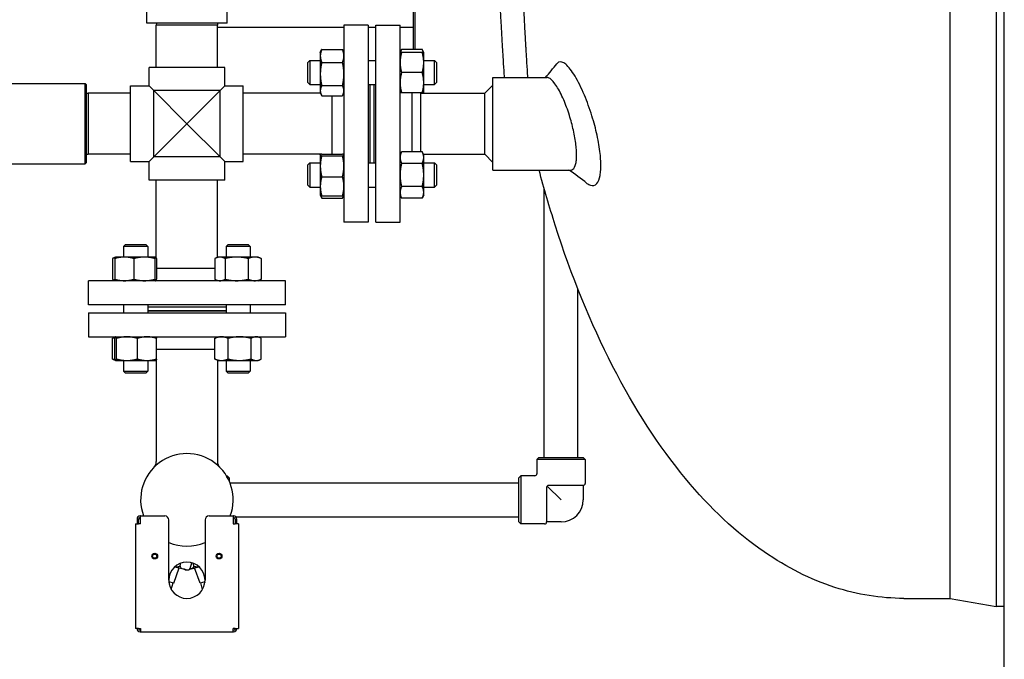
# Model space of a CAD drawing. Header units: inches. Extents: x 24 to 1128, y -69 to 748.
# Tile 320 of 656: x 438 to 469, y 592 to 612. Entities that reach past the tile are written whole.
import ezdxf

# ---------------------------------------------------------------- set-up
doc = ezdxf.new("R2010")
doc.units = ezdxf.units.IN
doc.header["$LTSCALE"] = 32
doc.header["$MEASUREMENT"] = 0
doc.layers.add('Dimension (ANSI)', color=7, linetype='Continuous', lineweight=25)
doc.layers.add('Visible (ANSI)', color=7, linetype='Continuous', lineweight=30)
doc.styles.add('Note Text (ANSI)', font='tahoma.ttf')
doc.dimstyles.new('SB Fraction-16 (ANSI)', dxfattribs={"dimscale": 32, "dimtxt": 0.125, "dimasz": 0.098425, "dimexe": 0.125, "dimexo": 0.0625, "dimgap": 0.031496, "dimtad": 0, "dimtih": 1, "dimtoh": 1, "dimdec": 4, "dimrnd": 1e-08, "dimzin": 0, "dimdsep": 46, "dimlunit": 5, "dimtxsty": 'Note Text (ANSI)', "dimcen": 0.09, "dimdle": 0.393701, "dimclrd": 256, "dimclre": 256, "dimclrt": 256, "dimadec": 0, "dimazin": 3, "dimtfac": 0.96, "dimtofl": 0, "dimtmove": 0, "dimatfit": 3, "dimfxl": 1, "dimfrac": 2, "dimtolj": 1, "dimtzin": 12, "dimlwd": -1, "dimlwe": -1, "dimarcsym": 0})

# ---------------------------------------------------------------- blocks, each defined once
blk = doc.blocks.new('*D18')
at = {"layer": 'Defpoints', "color": 0, "transparency": 16777216}
for p in [(468.781, 692.669), (316.974, 544.669), (468.781, 544.669)]:
    blk.add_point(p, dxfattribs=at)
at = {"layer": 'Dimension (ANSI)', "transparency": 16777216}
for p, q in [((466.781, 692.669), (312.974, 692.669)), ((316.974, 689.519), (316.974, 626.768)), ((316.974, 547.818), (316.974, 620.569)), ((466.781, 544.669), (312.974, 544.669))]:
    blk.add_line(p, q, dxfattribs=at)
for points in [[(316.449, 689.519), (317.499, 689.519), (316.974, 692.669)], [(316.449, 547.818), (317.499, 547.818), (316.974, 544.669)]]:
    blk.add_solid(points, dxfattribs=at)
at = {"layer": 'Dimension (ANSI)', "transparency": 16777216, "insert": (312.872, 625.76), "char_height": 4, "attachment_point": 1, "style": 'Note Text (ANSI)'}
blk.add_mtext('\\A1;148', dxfattribs=at)

msp = doc.modelspace()

# ---------------------------------------------------------------- linework, layer by layer
at = {"layer": 'Visible (ANSI)'}
for p, q in [((468.78063, 544.66853), (468.78063, 692.66853)), ((468.53261, 643.66853), (468.53261, 593.66853)), ((468.53261, 643.66853), (468.53261, 593.66853)), ((467.09548, 593.91853), (467.09548, 643.41853)), ((467.09548, 593.91853), (467.09548, 618.66853)), ((450.41371, 618.24854), (450.41371, 610.98121)), ((450.47621, 610.98121), (450.47621, 618.24854)), ((442.13866, 611.79353), (442.13866, 613.54353)), ((444.63866, 611.79353), (444.63866, 613.54353)), ((444.63866, 611.79353), (442.13866, 611.79353)), ((442.44029, 611.79353), (442.43866, 611.73103)), ((444.33702, 611.79353), (444.33866, 611.73103)), ((444.33866, 611.73103), (442.43866, 611.73103)), ((442.43866, 610.41853), (442.43866, 611.73103)), ((444.33866, 610.41853), (444.33866, 611.73103)), ((444.33866, 611.66853), (448.26616, 611.66853)), ((448.26616, 611.72853), (448.26616, 605.60853)), ((449.01616, 611.72853), (448.26616, 611.72853)), ((449.01616, 611.72853), (449.01616, 605.60853)), ((449.01616, 611.66853), (449.26116, 611.66853)), ((449.26116, 605.60853), (449.26116, 611.72853)), ((449.26116, 611.72853), (450.01116, 611.72853)), ((450.01116, 605.60853), (450.01116, 611.72853)), ((450.01116, 611.66853), (450.41371, 611.66853)), ((447.53216, 610.88452), (447.56419, 610.95321)), ((447.53216, 610.88452), (447.53216, 610.77591)), ((447.57724, 610.97919), (448.22107, 610.97919)), ((448.26616, 610.88452), (448.23413, 610.95321)), ((450.01116, 610.88452), (450.05624, 610.98121)), ((450.70007, 610.98121), (450.05624, 610.98121)), ((450.70007, 610.88452), (450.05624, 610.88452)), ((450.74516, 610.88452), (450.70007, 610.98121)), ((450.74516, 610.57202), (450.74516, 610.88452)), ((447.14116, 610.57202), (447.20366, 610.63452)), ((447.14116, 609.94702), (447.14116, 610.57202)), ((447.20366, 610.63452), (447.20366, 609.88452)), ((447.20366, 610.63452), (447.53216, 610.63452)), ((447.53216, 610.77591), (447.53216, 610.2128)), ((447.57724, 610.57264), (448.22107, 610.57264)), ((449.01616, 610.63452), (449.26116, 610.63452)), ((450.74516, 610.63452), (451.07866, 610.63452)), ((450.74516, 609.94702), (450.74516, 610.57202)), ((451.07866, 609.88452), (451.07866, 610.63452)), ((451.14116, 610.57202), (451.07866, 610.63452)), ((451.14116, 610.57202), (451.14116, 609.94702)), ((444.56416, 610.41853), (442.21316, 610.41853)), ((442.21316, 609.84403), (442.21316, 610.41853)), ((444.56416, 609.84403), (444.56416, 610.41853)), ((447.53216, 610.2128), (447.53216, 609.69641)), ((450.70007, 610.25952), (450.05624, 610.25952)), ((437.16991, 609.91853), (440.23241, 609.91853)), ((440.23241, 607.41853), (440.23241, 609.91853)), ((440.26366, 609.88728), (440.23241, 609.91853)), ((447.14116, 609.94702), (447.20366, 609.88452)), ((450.74516, 609.63452), (450.74516, 609.94702)), ((451.14116, 609.94702), (451.07866, 609.88452)), ((452.88866, 607.23103), (452.88866, 610.10603)), ((452.88866, 610.10603), (454.57818, 610.10603)), ((440.26366, 609.88728), (440.26366, 607.44978)), ((440.26366, 609.61689), (440.32616, 609.61853)), ((440.32616, 609.61853), (440.32616, 607.71853)), ((441.63866, 609.61853), (440.32616, 609.61853)), ((441.63866, 607.49303), (441.63866, 609.84403)), ((441.63866, 609.84403), (442.21316, 609.84403)), ((442.21316, 609.84403), (442.35666, 609.70053)), ((444.42066, 609.70053), (442.35666, 609.70053)), ((442.35666, 609.70053), (443.38866, 608.66853)), ((442.35666, 607.63653), (442.35666, 609.70053)), ((443.38866, 608.66853), (444.42066, 609.70053)), ((444.42066, 609.70053), (444.56416, 609.84403)), ((444.42066, 607.63653), (444.42066, 609.70053)), ((444.56416, 609.84403), (445.13866, 609.84403)), ((445.13866, 607.49303), (445.13866, 609.84403)), ((447.53961, 609.61853), (445.13866, 609.61853)), ((447.20366, 609.88452), (447.53216, 609.88452)), ((447.53216, 609.69641), (447.53216, 609.63452)), ((447.53216, 609.63452), (447.56419, 609.56583)), ((447.57724, 609.85297), (448.22107, 609.85297)), ((448.26616, 609.63452), (448.23413, 609.56583)), ((449.01616, 609.88452), (449.26116, 609.88452)), ((449.07616, 609.88452), (449.07616, 607.45254)), ((449.19616, 609.88452), (449.19616, 607.45254)), ((449.20116, 607.45254), (449.20116, 609.88452)), ((450.70007, 609.63452), (450.05624, 609.63452)), ((450.39116, 607.79923), (450.39116, 609.63452)), ((450.64116, 609.61853), (450.62517, 609.63452)), ((450.64116, 609.61853), (452.63866, 609.61853)), ((450.64116, 609.61853), (450.64116, 608.66853)), ((450.74516, 609.63452), (450.7377, 609.61853)), ((450.74516, 609.88452), (451.07866, 609.88452)), ((452.63866, 609.61853), (452.88866, 609.86853)), ((452.63866, 608.66853), (452.63866, 609.61853)), ((447.57724, 609.53985), (448.22107, 609.53985)), ((447.88616, 609.53985), (447.88616, 607.72776)), ((443.38866, 608.66853), (442.35666, 607.63653)), ((444.42066, 607.63653), (443.38866, 608.66853)), ((450.64116, 608.66853), (450.64116, 607.79923)), ((452.63866, 607.71853), (452.63866, 608.66853)), ((450.01116, 607.70254), (450.05624, 607.79923)), ((450.70007, 607.79923), (450.05624, 607.79923)), ((450.74516, 607.70254), (450.70007, 607.79923)), ((440.26366, 607.72017), (440.32616, 607.71853)), ((441.63866, 607.71853), (440.32616, 607.71853)), ((441.63866, 607.49303), (442.21316, 607.49303)), ((442.35666, 607.63653), (442.21316, 607.49303)), ((442.21316, 606.91853), (442.21316, 607.49303)), ((444.42066, 607.63653), (442.35666, 607.63653)), ((444.56416, 607.49303), (444.42066, 607.63653)), ((444.56416, 606.91853), (444.56416, 607.49303)), ((444.56416, 607.49303), (445.13866, 607.49303)), ((447.55246, 607.71853), (445.13866, 607.71853)), ((447.14116, 607.39004), (447.20366, 607.45254)), ((447.20366, 607.45254), (447.20366, 606.70254)), ((447.20366, 607.45254), (447.53216, 607.45254)), ((447.53216, 607.70254), (447.53298, 607.70429)), ((447.53216, 607.70254), (447.53216, 607.70079)), ((447.53216, 607.70079), (447.53216, 607.34871)), ((447.53298, 607.70429), (447.53961, 607.71853)), ((447.57724, 607.72776), (448.22107, 607.72776)), ((447.57724, 607.67382), (448.22107, 607.67382)), ((448.26616, 607.70254), (448.26534, 607.70429)), ((449.01616, 607.45254), (449.26116, 607.45254)), ((450.7377, 607.71853), (452.63866, 607.71853)), ((450.74516, 607.61881), (450.74516, 607.70254)), ((450.74516, 607.07754), (450.74516, 607.61881)), ((450.74516, 607.45254), (451.07866, 607.45254)), ((451.07866, 606.70254), (451.07866, 607.45254)), ((451.14116, 607.39004), (451.07866, 607.45254)), ((452.63866, 607.71853), (452.88866, 607.46853)), ((437.16991, 607.41853), (440.23241, 607.41853)), ((440.26366, 607.44978), (440.23241, 607.41853)), ((447.14116, 606.76504), (447.14116, 607.39004)), ((447.53216, 607.34871), (447.53216, 606.72546)), ((450.70007, 607.43838), (450.05624, 607.43838)), ((451.14116, 607.39004), (451.14116, 606.76504)), ((452.88866, 607.23103), (455.30818, 607.23103)), ((444.56416, 606.91853), (442.21316, 606.91853)), ((442.43866, 604.50473), (442.43866, 606.91853)), ((444.33866, 604.51757), (444.33866, 606.91853)), ((447.57724, 607.0236), (448.22107, 607.0236)), ((450.74516, 606.53627), (450.74516, 607.07754)), ((447.14116, 606.76504), (447.20366, 606.70254)), ((447.20366, 606.70254), (447.53216, 606.70254)), ((447.53216, 606.72546), (447.53216, 606.45254)), ((449.01616, 606.70254), (449.26116, 606.70254)), ((450.70007, 606.7167), (450.05624, 606.7167)), ((450.74516, 606.70254), (451.07866, 606.70254)), ((450.74516, 606.45254), (450.74516, 606.53627)), ((451.14116, 606.76504), (451.07866, 606.70254)), ((454.48542, 598.29353), (454.48542, 606.6613)), ((447.53216, 606.45254), (447.53298, 606.45079)), ((447.53298, 606.45079), (447.56419, 606.38385)), ((447.57724, 606.42732), (448.22107, 606.42732)), ((447.57724, 606.35787), (448.22107, 606.35787)), ((448.26534, 606.45079), (448.23413, 606.38385)), ((448.26616, 606.45254), (448.26534, 606.45079)), ((450.01116, 606.45254), (450.05624, 606.35585)), ((450.70007, 606.35585), (450.05624, 606.35585)), ((450.74516, 606.45254), (450.70007, 606.35585)), ((449.01616, 605.60853), (448.26616, 605.60853)), ((449.26116, 605.60853), (450.01116, 605.60853)), ((441.48517, 604.91603), (441.42267, 604.85353)), ((442.17267, 604.85353), (441.42267, 604.85353)), ((441.42267, 604.85353), (441.42267, 604.52503)), ((441.48517, 604.91603), (442.11017, 604.91603)), ((442.11017, 604.91603), (442.17267, 604.85353)), ((442.17267, 604.85353), (442.17267, 604.52503)), ((444.66715, 604.91603), (444.60465, 604.85353)), ((445.35465, 604.85353), (444.60465, 604.85353)), ((444.60465, 604.85353), (444.60465, 604.52503)), ((444.66715, 604.91603), (445.29215, 604.91603)), ((445.29215, 604.91603), (445.35465, 604.85353)), ((445.35465, 604.85353), (445.35465, 604.52503)), ((441.078, 604.47994), (441.078, 603.83612)), ((441.17091, 604.52421), (441.10397, 604.493)), ((441.14744, 604.47994), (441.14744, 603.83612)), ((441.17267, 604.52503), (441.17091, 604.52421)), ((441.44558, 604.52503), (441.17267, 604.52503)), ((442.06884, 604.52503), (441.44558, 604.52503)), ((441.74372, 604.47994), (441.74372, 603.83612)), ((442.42092, 604.52503), (442.06884, 604.52503)), ((442.39395, 604.47994), (442.39395, 603.83612)), ((442.42267, 604.52503), (442.42092, 604.52503)), ((442.42267, 604.52503), (442.42442, 604.52421)), ((442.42442, 604.52421), (442.43866, 604.51757)), ((442.44789, 604.47994), (442.44789, 603.83612)), ((444.25998, 604.47994), (444.25998, 603.83612)), ((444.35465, 604.52503), (444.28596, 604.493)), ((444.41654, 604.52503), (444.35465, 604.52503)), ((444.93293, 604.52503), (444.41654, 604.52503)), ((444.5731, 604.47994), (444.5731, 603.83612)), ((445.49604, 604.52503), (444.93293, 604.52503)), ((445.29277, 604.47994), (445.29277, 603.83612)), ((445.60465, 604.52503), (445.49604, 604.52503)), ((445.60465, 604.52503), (445.67334, 604.493)), ((445.69932, 604.47994), (445.69932, 603.83612)), ((444.25998, 604.17103), (442.44789, 604.17103)), ((446.44866, 603.79103), (440.32866, 603.79103)), ((440.32866, 603.04103), (440.32866, 603.79103)), ((441.17091, 603.79185), (441.10397, 603.82306)), ((441.17267, 603.79103), (441.17091, 603.79185)), ((442.42267, 603.79103), (442.42442, 603.79185)), ((444.35465, 603.79103), (444.28596, 603.82306)), ((445.60465, 603.79103), (445.67334, 603.82306)), ((446.44866, 603.04103), (446.44866, 603.79103)), ((455.53542, 598.29353), (455.53542, 603.53184)), ((446.44866, 603.04103), (440.32866, 603.04103)), ((441.42267, 603.04103), (441.42267, 602.79603)), ((442.17267, 603.04103), (442.17267, 602.79603)), ((442.17267, 602.98103), (444.60465, 602.98103)), ((444.60465, 603.04103), (444.60465, 602.79603)), ((445.35465, 603.04103), (445.35465, 602.79603)), ((440.32866, 602.79603), (446.44866, 602.79603)), ((440.32866, 602.79603), (440.32866, 602.04603)), ((442.17267, 602.86103), (444.60465, 602.86103)), ((442.17267, 602.85603), (444.60465, 602.85603)), ((446.44866, 602.79603), (446.44866, 602.04603)), ((440.32866, 602.04603), (446.44866, 602.04603)), ((441.078, 601.35712), (441.078, 602.00094)), ((441.17091, 602.04521), (441.10397, 602.014)), ((441.14744, 601.35712), (441.14744, 602.00094)), ((441.17267, 602.04603), (441.17091, 602.04521)), ((441.20139, 601.35712), (441.20139, 602.00094)), ((441.85161, 601.35712), (441.85161, 602.00094)), ((442.42267, 602.04603), (442.42442, 602.04521)), ((442.44789, 601.35712), (442.44789, 602.00094)), ((444.25998, 601.35712), (444.25998, 602.00094)), ((444.35465, 602.04603), (444.28596, 602.014)), ((444.66653, 601.35712), (444.66653, 602.00094)), ((445.3862, 601.35712), (445.3862, 602.00094)), ((445.60465, 602.04603), (445.67334, 602.014)), ((445.69932, 601.35712), (445.69932, 602.00094)), ((442.44789, 601.66603), (444.25998, 601.66603)), ((441.17091, 601.31285), (441.10397, 601.34406)), ((444.35465, 601.31203), (444.28596, 601.34406)), ((445.60465, 601.31203), (445.67334, 601.34406)), ((441.17267, 601.31203), (441.17091, 601.31285)), ((441.17267, 601.31203), (441.17442, 601.31203)), ((441.17442, 601.31203), (441.5265, 601.31203)), ((441.42267, 601.31203), (441.42267, 600.97853)), ((441.5265, 601.31203), (442.14975, 601.31203)), ((442.14975, 601.31203), (442.42267, 601.31203)), ((442.17267, 601.31203), (442.17267, 600.97853)), ((442.42267, 601.31203), (442.42442, 601.31285)), ((442.42442, 601.31285), (442.43866, 601.31949)), ((442.43866, 601.33233), (442.43866, 598.16748)), ((444.33866, 601.31949), (444.33866, 598.16748)), ((444.35465, 601.31203), (444.46325, 601.31203)), ((444.46325, 601.31203), (445.02636, 601.31203)), ((444.60465, 601.31203), (444.60465, 600.97853)), ((445.02636, 601.31203), (445.54276, 601.31203)), ((445.35465, 601.31203), (445.35465, 600.97853)), ((445.54276, 601.31203), (445.60465, 601.31203)), ((441.42267, 600.97853), (442.17267, 600.97853)), ((441.48517, 600.91603), (441.42267, 600.97853)), ((442.11017, 600.91603), (441.48517, 600.91603)), ((442.11017, 600.91603), (442.17267, 600.97853)), ((444.60465, 600.97853), (445.35465, 600.97853)), ((444.66715, 600.91603), (444.60465, 600.97853)), ((445.29215, 600.91603), (444.66715, 600.91603)), ((445.29215, 600.91603), (445.35465, 600.97853)), ((454.32292, 598.29353), (454.26042, 598.23103)), ((454.32292, 598.29353), (455.69792, 598.29353)), ((455.69792, 598.29353), (455.76042, 598.23103)), ((455.76042, 598.23103), (454.26042, 598.23103)), ((454.26042, 598.23103), (454.26042, 597.79353)), ((455.76042, 598.23103), (455.76042, 597.49103)), ((444.615, 597.73103), (444.63866, 597.73103)), ((444.63866, 597.69089), (444.63866, 597.73103)), ((444.70116, 597.66853), (444.63866, 597.73103)), ((444.70116, 597.66853), (444.70116, 597.56733)), ((453.69792, 597.66853), (453.76042, 597.73103)), ((453.69792, 596.29353), (453.69792, 597.66853)), ((453.76042, 597.73103), (453.76042, 596.23103)), ((454.19792, 597.73103), (453.76042, 597.73103)), ((444.72686, 597.50603), (453.69792, 597.50603)), ((454.56292, 597.36603), (454.56292, 596.29353)), ((455.01042, 596.98103), (454.58122, 597.41022)), ((455.69792, 597.42853), (454.62542, 597.42853)), ((455.69792, 597.42853), (455.69792, 596.98103)), ((441.95116, 596.48103), (441.93866, 596.48103)), ((441.95116, 596.48103), (442.70116, 596.48103)), ((441.95116, 596.23103), (441.95116, 596.48103)), ((444.07616, 596.48103), (444.82616, 596.48103)), ((444.82616, 596.48103), (444.82616, 596.23103)), ((444.83866, 596.48103), (444.82616, 596.48103)), ((444.9048, 596.45603), (453.69792, 596.45603)), ((441.78766, 596.23103), (441.88766, 596.23103)), ((441.78766, 596.23103), (441.78766, 592.98103)), ((441.83866, 596.38103), (441.83866, 596.23103)), ((441.95116, 596.23103), (441.88766, 596.23103)), ((441.88866, 596.23103), (441.88866, 596.38103)), ((441.93866, 596.43103), (441.95116, 596.43103)), ((442.82616, 594.48103), (442.82616, 596.35603)), ((443.95116, 596.35603), (443.95116, 594.48103)), ((444.82616, 596.43103), (444.83866, 596.43103)), ((444.82616, 596.23103), (444.88966, 596.23103)), ((444.88866, 596.38103), (444.88866, 596.23103)), ((444.98966, 596.23103), (444.88966, 596.23103)), ((444.93866, 596.23103), (444.93866, 596.38103)), ((444.98966, 596.23103), (444.98966, 592.98103)), ((453.69792, 596.29353), (453.76042, 596.23103)), ((454.50042, 596.23103), (453.76042, 596.23103)), ((455.01042, 596.29353), (454.56292, 596.29353)), ((443.17459, 594.92642), (443.19695, 595.00985)), ((443.48852, 594.84231), (443.53709, 595.02359)), ((443.60272, 594.92642), (443.58037, 595.00985)), ((442.98101, 594.39192), (443.15248, 594.86765)), ((443.0176, 594.90379), (443.3107, 594.82525)), ((443.32006, 594.82274), (443.3107, 594.82525)), ((443.32006, 594.82274), (443.38831, 594.80446)), ((443.47672, 594.82796), (443.75971, 594.90379)), ((443.79631, 594.39192), (443.62484, 594.86765)), ((442.98101, 594.39192), (442.82822, 594.43285)), ((442.83066, 594.40999), (442.83621, 594.43071)), ((442.90407, 594.1954), (442.95835, 594.39799)), ((443.94909, 594.43285), (443.79631, 594.39192)), ((443.87324, 594.1954), (443.81896, 594.39799)), ((443.9411, 594.43071), (443.94665, 594.40999)), ((465.65563, 593.91853), (467.09548, 593.91853)), ((467.09548, 593.91853), (468.53261, 593.66853)), ((468.78063, 593.66853), (468.53261, 593.66853)), ((441.88766, 592.98103), (441.78766, 592.98103)), ((441.88766, 592.98103), (441.95116, 592.98103)), ((441.95116, 592.93103), (441.93866, 592.93103)), ((441.93866, 592.88103), (441.95116, 592.88103)), ((441.95116, 592.98103), (441.95116, 592.88103)), ((441.95116, 592.88103), (444.82616, 592.88103)), ((444.82616, 592.88103), (444.82616, 592.98103)), ((444.88966, 592.98103), (444.82616, 592.98103)), ((444.83866, 592.93103), (444.82616, 592.93103)), ((444.82616, 592.88103), (444.83866, 592.88103)), ((444.88966, 592.98103), (444.98966, 592.98103))]:
    msp.add_line(p, q, dxfattribs=at)
for centre, radius in [((442.38866, 595.23103), 0.0885), ((442.38866, 595.23103), 0.065), ((444.38866, 595.23103), 0.0885), ((444.38866, 595.23103), 0.065)]:
    msp.add_circle(centre, radius, dxfattribs=at)
for centre, radius, start, end in [((443.38866, 596.98103), 1.4375, 339.645594, 200.354406), ((442.18866, 598.16748), 0.25, 315.32539, 0), ((444.58866, 598.16748), 0.25, 180, 224.67461), ((454.19792, 597.79353), 0.0625, 270, 0), ((454.62542, 597.36603), 0.0625, 90, 180), ((455.69792, 597.49103), 0.0625, 270, 0), ((455.01042, 596.98103), 0.6875, 270, 0), ((441.93866, 596.38103), 0.1, 90, 180), ((442.70116, 596.35603), 0.125, 0, 90), ((444.07616, 596.35603), 0.125, 90, 180), ((444.83866, 596.38103), 0.1, 0, 90), ((441.93866, 596.38103), 0.05, 90, 180), ((444.83866, 596.38103), 0.05, 0, 90), ((454.50042, 596.29353), 0.0625, 270, 0), ((443.38866, 596.98103), 1.4375, 246.964316, 293.035684), ((443.38866, 596.98103), 1.4375, 246.964316, 293.035684), ((443.38866, 594.48103), 0.5625, 0, 180), ((443.36525, 594.89313), 0.0918, 225.22745, 284.773452), ((443.41207, 594.89313), 0.0918, 255, 326.386238), ((443.38866, 594.48103), 0.5625, 180, 0), ((441.93866, 592.98103), 0.1, 180, 270), ((441.93866, 592.98103), 0.05, 180, 270), ((444.83866, 592.98103), 0.1, 270, 0), ((444.83866, 592.98103), 0.05, 270, 0)]:
    msp.add_arc(centre, radius, start, end, dxfattribs=at)
for points, knots in [([(452.97453, 616.62694), (452.97548, 616.56706), (452.97648, 616.50726), (452.97751, 616.44754), (452.97758, 616.44342), (452.97765, 616.4393), (452.97772, 616.43518), (452.97953, 616.33126), (452.98146, 616.22761), (452.9835, 616.12425), (452.9836, 616.11961), (452.98369, 616.11497), (452.98378, 616.11034), (452.98808, 615.89458), (452.99289, 615.68016), (452.9982, 615.46749), (452.99834, 615.46187), (452.99848, 615.45625), (452.99862, 615.45063), (453.00127, 615.345), (453.00403, 615.23982), (453.00692, 615.13512), (453.00708, 615.12899), (453.00725, 615.12287), (453.00742, 615.11674), (453.01181, 614.95807), (453.01647, 614.80053), (453.02137, 614.64429), (453.02306, 614.59048), (453.02478, 614.53681), (453.02652, 614.48328), (453.02676, 614.4761), (453.02699, 614.46893), (453.02723, 614.46177), (453.0274, 614.45653), (453.02757, 614.45129), (453.02774, 614.44606), (453.03085, 614.35177), (453.03404, 614.25793), (453.03732, 614.16459), (453.03759, 614.15704), (453.03785, 614.14949), (453.03812, 614.14195), (453.04526, 613.9399), (453.05279, 613.74025), (453.06066, 613.54361), (453.06098, 613.53559), (453.0613, 613.52758), (453.06162, 613.51957), (453.06537, 613.42637), (453.06919, 613.33385), (453.07308, 613.24209), (453.07343, 613.23389), (453.07377, 613.22569), (453.07412, 613.2175), (453.08024, 613.07386), (453.08652, 612.93208), (453.09293, 612.79242), (453.09499, 612.7477), (453.09706, 612.70317), (453.09914, 612.65884), (453.09955, 612.65015), (453.09996, 612.64147), (453.10037, 612.6328), (453.10441, 612.54702), (453.10851, 612.46202), (453.11265, 612.37786), (453.11308, 612.36913), (453.11351, 612.3604), (453.11394, 612.35168), (453.12291, 612.17016), (453.13208, 611.99258), (453.14135, 611.81958), (453.1418, 611.81115), (453.14226, 611.80273), (453.14271, 611.79433), (453.14726, 611.70986), (453.15183, 611.6265), (453.15641, 611.54431), (453.15687, 611.53604), (453.15733, 611.52778), (453.1578, 611.51954), (453.15984, 611.48304), (453.16189, 611.44678), (453.16393, 611.41077), (453.16887, 611.32402), (453.1738, 611.23873), (453.17873, 611.15502), (453.18132, 611.11105), (453.18391, 611.06749), (453.18649, 611.02435), (453.18697, 611.01637), (453.18745, 611.0084), (453.18793, 611.00045), (453.19241, 610.92583), (453.19689, 610.85249), (453.20134, 610.78051), (453.20181, 610.77298), (453.20227, 610.76546), (453.20274, 610.75796), (453.21203, 610.60812), (453.22122, 610.46428), (453.23019, 610.32722), (453.23061, 610.32082), (453.23103, 610.31445), (453.23145, 610.30808), (453.23569, 610.24336), (453.23989, 610.18017), (453.24402, 610.11859), (453.2443, 610.11439), (453.24458, 610.11021), (453.24486, 610.10603)], [0, 0, 0, 0, 0.003172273, 0.003172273, 0.003172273, 0.003391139, 0.003391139, 0.003391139, 0.008912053, 0.008912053, 0.008912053, 0.009159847, 0.009159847, 0.009159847, 0.020688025, 0.020688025, 0.020688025, 0.020992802, 0.020992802, 0.020992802, 0.026720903, 0.026720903, 0.026720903, 0.02705607, 0.02705607, 0.02705607, 0.035741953, 0.035741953, 0.035741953, 0.038733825, 0.038733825, 0.038733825, 0.039134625, 0.039134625, 0.039134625, 0.039427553, 0.039427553, 0.039427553, 0.044703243, 0.044703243, 0.044703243, 0.045129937, 0.045129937, 0.045129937, 0.056559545, 0.056559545, 0.056559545, 0.057025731, 0.057025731, 0.057025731, 0.062450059, 0.062450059, 0.062450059, 0.062934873, 0.062934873, 0.062934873, 0.071438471, 0.071438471, 0.071438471, 0.074161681, 0.074161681, 0.074161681, 0.074695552, 0.074695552, 0.074695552, 0.079974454, 0.079974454, 0.079974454, 0.080522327, 0.080522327, 0.080522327, 0.091931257, 0.091931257, 0.091931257, 0.092487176, 0.092487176, 0.092487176, 0.098072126, 0.098072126, 0.098072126, 0.098634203, 0.098634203, 0.098634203, 0.101122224, 0.101122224, 0.101122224, 0.107117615, 0.107117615, 0.107117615, 0.110266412, 0.110266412, 0.110266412, 0.110848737, 0.110848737, 0.110848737, 0.11631456, 0.11631456, 0.11631456, 0.116886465, 0.116886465, 0.116886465, 0.128309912, 0.128309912, 0.128309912, 0.128842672, 0.128842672, 0.128842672, 0.134262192, 0.134262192, 0.134262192, 0.134631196, 0.134631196, 0.134631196, 0.134631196]), ([(453.72554, 615.66853), (453.72815, 615.55401), (453.7309, 615.43987), (453.73379, 615.32619), (453.73394, 615.3203), (453.73409, 615.31441), (453.73424, 615.30853), (453.73707, 615.19794), (453.74002, 615.08779), (453.7431, 614.97812), (453.74328, 614.9717), (453.74346, 614.96529), (453.74364, 614.95887), (453.74833, 614.79267), (453.75331, 614.62759), (453.75855, 614.46386), (453.76035, 614.40746), (453.76219, 614.35116), (453.76406, 614.29498), (453.76431, 614.28746), (453.76456, 614.27993), (453.76481, 614.27241), (453.76499, 614.26691), (453.76518, 614.26141), (453.76536, 614.25592), (453.76869, 614.15695), (453.77211, 614.05835), (453.77563, 613.96019), (453.77591, 613.95225), (453.7762, 613.94432), (453.77648, 613.93638), (453.78414, 613.7239), (453.79223, 613.51354), (453.8007, 613.3061), (453.80105, 613.29764), (453.80139, 613.28918), (453.80174, 613.28073), (453.80578, 613.1824), (453.80989, 613.08474), (453.81409, 612.98784), (453.81446, 612.97918), (453.81484, 612.97053), (453.81521, 612.96188), (453.82181, 612.81019), (453.82858, 612.66042), (453.8355, 612.5129), (453.83772, 612.46565), (453.83995, 612.41857), (453.8422, 612.37165), (453.84264, 612.36246), (453.84309, 612.35326), (453.84353, 612.34408), (453.8479, 612.25327), (453.85234, 612.16311), (453.85684, 612.07371), (453.8573, 612.06443), (453.85777, 612.05516), (453.85824, 612.0459), (453.86797, 611.85304), (453.87796, 611.66379), (453.88808, 611.4792), (453.88857, 611.47021), (453.88906, 611.46123), (453.88956, 611.45225), (453.89452, 611.36212), (453.89951, 611.27311), (453.90451, 611.18535), (453.90502, 611.17651), (453.90552, 611.16769), (453.90603, 611.15889), (453.90826, 611.1199), (453.9105, 611.08116), (453.91273, 611.04269), (453.91813, 610.94997), (453.92353, 610.85875), (453.92893, 610.76918), (453.93176, 610.72213), (453.9346, 610.67542), (453.93745, 610.62907), (453.93797, 610.6205), (453.9385, 610.61194), (453.93902, 610.6034), (453.94396, 610.52321), (453.94889, 610.44421), (453.95381, 610.36656), (453.95432, 610.35844), (453.95484, 610.35033), (453.95535, 610.34223), (453.96045, 610.26198), (453.96553, 610.1832), (453.97057, 610.10603)], [0.014801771, 0.014801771, 0.014801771, 0.014801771, 0.020688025, 0.020688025, 0.020688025, 0.020992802, 0.020992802, 0.020992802, 0.026720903, 0.026720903, 0.026720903, 0.02705607, 0.02705607, 0.02705607, 0.035741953, 0.035741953, 0.035741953, 0.038733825, 0.038733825, 0.038733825, 0.039134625, 0.039134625, 0.039134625, 0.039427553, 0.039427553, 0.039427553, 0.044703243, 0.044703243, 0.044703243, 0.045129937, 0.045129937, 0.045129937, 0.056559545, 0.056559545, 0.056559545, 0.057025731, 0.057025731, 0.057025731, 0.062450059, 0.062450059, 0.062450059, 0.062934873, 0.062934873, 0.062934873, 0.071438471, 0.071438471, 0.071438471, 0.074161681, 0.074161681, 0.074161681, 0.074695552, 0.074695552, 0.074695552, 0.079974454, 0.079974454, 0.079974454, 0.080522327, 0.080522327, 0.080522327, 0.091931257, 0.091931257, 0.091931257, 0.092487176, 0.092487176, 0.092487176, 0.098072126, 0.098072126, 0.098072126, 0.098634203, 0.098634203, 0.098634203, 0.101122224, 0.101122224, 0.101122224, 0.107117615, 0.107117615, 0.107117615, 0.110266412, 0.110266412, 0.110266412, 0.110848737, 0.110848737, 0.110848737, 0.11631456, 0.11631456, 0.11631456, 0.116886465, 0.116886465, 0.116886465, 0.122555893, 0.122555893, 0.122555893, 0.122555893]), ([(455.81682, 606.81665), (455.85403, 606.78866), (455.89009, 606.76878), (456.00028, 606.73266), (456.06727, 606.74968), (456.16648, 606.86368), (456.20147, 606.94846), (456.23265, 607.11483), (456.23954, 607.17162), (456.24646, 607.27684), (456.24793, 607.32242), (456.24813, 607.4175), (456.2469, 607.46685), (456.24075, 607.58966), (456.2346, 607.6647), (456.20616, 607.92144), (456.17355, 608.11309), (456.08624, 608.511), (456.03178, 608.71446), (455.8992, 609.14071), (455.81962, 609.35926), (455.64181, 609.78374), (455.54344, 609.98249), (455.34436, 610.31513), (455.24499, 610.44282), (455.07167, 610.58503), (454.99752, 610.60698), (454.91559, 610.56845), (454.89646, 610.55289), (454.87911, 610.53159)], [3.45636771, 3.45636771, 3.45636771, 3.45636771, 4.30475657, 4.30475657, 6.17009714, 6.17009714, 7.77766373, 7.77766373, 8.49086213, 8.49086213, 8.9863528, 8.9863528, 9.47540383, 9.47540383, 10.15774382, 10.15774382, 11.72260687, 11.72260687, 13.31913804, 13.31913804, 15.15180646, 15.15180646, 17.21204078, 17.21204078, 19.38711402, 19.38711402, 21.38211439, 21.38211439, 22.05984602, 22.05984602, 22.05984602, 22.05984602]), ([(455.30818, 607.23103), (455.33308, 607.23103), (455.35618, 607.23873), (455.41812, 607.28522), (455.44989, 607.34626), (455.47913, 607.47773), (455.48577, 607.52483), (455.49252, 607.61373), (455.49399, 607.6526), (455.49431, 607.73404), (455.49322, 607.77639), (455.4877, 607.88118), (455.48219, 607.94498), (455.45769, 608.15539), (455.43073, 608.30945), (455.36057, 608.62222), (455.31814, 608.77844), (455.2162, 609.10141), (455.1558, 609.26459), (455.02219, 609.57609), (454.94904, 609.71873), (454.80385, 609.94768), (454.7328, 610.03064), (454.63634, 610.09496), (454.60594, 610.10603), (454.57818, 610.10603)], [3.96175251, 3.96175251, 3.96175251, 3.96175251, 4.64684685, 4.64684685, 5.99193992, 5.99193992, 6.60835785, 6.60835785, 7.03595775, 7.03595775, 7.45439153, 7.45439153, 8.02765662, 8.02765662, 9.27021751, 9.27021751, 10.49674713, 10.49674713, 11.89239518, 11.89239518, 13.4507382, 13.4507382, 15.0588276, 15.0588276, 15.87591061, 15.87591061, 15.87591061, 15.87591061]), ([(465.65563, 593.91853), (464.93669, 593.91853), (464.21814, 594.03423), (462.76062, 594.50395), (462.02458, 594.87508), (460.45631, 595.9561), (459.63918, 596.72324), (458.05191, 598.63843), (457.2921, 599.81479), (455.93348, 602.46307), (455.33482, 603.93509), (454.65082, 606.07624), (454.48417, 606.64764), (454.32946, 607.23103)], [0, 0, 0, 0, 0.15976447, 0.15976447, 0.33190344, 0.33190344, 0.54283806, 0.54283806, 0.77254656, 0.77254656, 1.00225505, 1.00225505, 1.08314503, 1.08314503, 1.08314503, 1.08314503]), ([(443.02179, 594.90738), (443.04671, 594.90332), (443.0713, 594.90098), (443.11281, 594.90244), (443.13405, 594.90555), (443.15876, 594.91549), (443.16767, 594.9204), (443.17459, 594.92642)], [0.434081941, 0.434081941, 0.434081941, 0.434081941, 0.61417487, 0.61417487, 0.750529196, 0.750529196, 0.817136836, 0.817136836, 0.817136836, 0.817136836]), ([(443.17459, 594.92642), (443.17464, 594.9256), (443.17471, 594.9248), (443.17617, 594.90869), (443.18193, 594.89512), (443.19524, 594.87497), (443.20414, 594.867), (443.22357, 594.85398), (443.23415, 594.84902), (443.26687, 594.83647), (443.28985, 594.83084), (443.3107, 594.82525)], [-0.824514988, -0.824514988, -0.824514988, -0.824514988, -0.817683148, -0.817683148, -0.680859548, -0.680859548, -0.51641643, -0.51641643, -0.351973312, -0.351973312, -0.023087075, -0.023087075, -0.023087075, -0.023087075]), ([(443.47673, 594.82794), (443.49264, 594.83216), (443.50955, 594.8367), (443.54593, 594.84959), (443.56515, 594.85865), (443.58703, 594.88168), (443.59435, 594.89244), (443.6005, 594.91065), (443.60222, 594.9184), (443.60272, 594.92642)], [0.075401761, 0.075401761, 0.075401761, 0.075401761, 0.318630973, 0.318630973, 0.61417487, 0.61417487, 0.750529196, 0.750529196, 0.817136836, 0.817136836, 0.817136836, 0.817136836]), ([(443.60272, 594.92642), (443.60965, 594.9204), (443.61855, 594.91549), (443.64326, 594.90555), (443.66451, 594.90244), (443.70601, 594.90098), (443.7306, 594.90332), (443.75553, 594.90738)], [-0.817136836, -0.817136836, -0.817136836, -0.817136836, -0.750529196, -0.750529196, -0.61417487, -0.61417487, -0.434081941, -0.434081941, -0.434081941, -0.434081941]), ([(443.30084, 594.8279), (443.30169, 594.82709), (443.30252, 594.82631), (443.31303, 594.81706), (443.32476, 594.8114), (443.35056, 594.80378), (443.36693, 594.80377), (443.38319, 594.80581)], [-0.762043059, -0.762043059, -0.762043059, -0.762043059, -0.750529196, -0.750529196, -0.61417487, -0.61417487, -0.384817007, -0.384817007, -0.384817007, -0.384817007]), ([(443.32006, 594.82274), (443.34091, 594.81716), (443.36363, 594.81054), (443.39824, 594.80505), (443.40988, 594.80406), (443.43322, 594.80562), (443.44491, 594.80807), (443.46651, 594.81887), (443.47829, 594.82773), (443.48761, 594.84096), (443.48806, 594.84162), (443.48852, 594.84231)], [0.023087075, 0.023087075, 0.023087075, 0.023087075, 0.351973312, 0.351973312, 0.51641643, 0.51641643, 0.680859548, 0.680859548, 0.817683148, 0.817683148, 0.824514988, 0.824514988, 0.824514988, 0.824514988])]:
    msp.add_open_spline(points, degree=3, knots=knots, dxfattribs=at)
for points, weights in [([(447.57724, 610.97919), (447.53216, 610.87025), (447.53216, 610.77591)], [1, 1.0379548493, 1]), ([(447.56419, 610.95321), (447.57013, 610.96594), (447.57724, 610.97919)], [1.00983612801, 1.00580630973, 1]), ([(448.22107, 610.97919), (448.22819, 610.96594), (448.23413, 610.95321)], [1, 1.00580630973, 1.00983612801]), ([(448.26616, 610.77591), (448.26616, 610.87025), (448.22107, 610.97919)], [1, 1.0379548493, 1]), ([(450.01116, 610.88452), (450.01116, 610.88452), (450.05624, 610.88452)], [1, 1.0379548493, 1]), ([(450.05624, 610.88452), (450.01116, 610.71705), (450.01116, 610.57202)], [1, 1.0379548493, 1]), ([(450.05624, 610.98121), (450.03247, 610.93023), (450.02144, 610.88452)], [1, 1.01965956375, 1.01895290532]), ([(450.73488, 610.88452), (450.72384, 610.93023), (450.70007, 610.98121)], [1.01895290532, 1.01965956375, 1]), ([(450.74516, 610.57202), (450.74516, 610.71705), (450.70007, 610.88452)], [1, 1.0379548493, 1]), ([(450.70007, 610.88452), (450.74516, 610.88452), (450.74516, 610.88452)], [1, 1.0379548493, 1]), ([(447.53216, 610.77591), (447.53216, 610.68157), (447.57724, 610.57264)], [1, 1.0379548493, 1]), ([(447.57724, 610.57264), (447.53216, 610.3798), (447.53216, 610.2128)], [1, 1.0379548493, 1]), ([(448.22107, 610.57264), (448.26616, 610.68157), (448.26616, 610.77591)], [1, 1.0379548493, 1]), ([(448.26616, 610.2128), (448.26616, 610.3798), (448.22107, 610.57264)], [1, 1.0379548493, 1]), ([(450.01116, 610.57202), (450.01116, 610.42699), (450.05624, 610.25952)], [1, 1.0379548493, 1]), ([(450.70007, 610.25952), (450.74516, 610.42699), (450.74516, 610.57202)], [1, 1.0379548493, 1]), ([(447.53216, 610.2128), (447.53216, 610.0458), (447.57724, 609.85297)], [1, 1.0379548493, 1]), ([(448.22107, 609.85297), (448.26616, 610.0458), (448.26616, 610.2128)], [1, 1.0379548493, 1]), ([(450.05624, 610.25952), (450.01116, 610.09205), (450.01116, 609.94702)], [1, 1.0379548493, 1]), ([(450.74516, 609.94702), (450.74516, 610.09205), (450.70007, 610.25952)], [1, 1.0379548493, 1]), ([(450.01116, 609.94702), (450.01116, 609.80199), (450.05624, 609.63452)], [1, 1.0379548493, 1]), ([(450.70007, 609.63452), (450.74516, 609.80199), (450.74516, 609.94702)], [1, 1.0379548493, 1]), ([(447.57724, 609.85297), (447.53216, 609.76907), (447.53216, 609.69641)], [1, 1.0379548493, 1]), ([(447.53216, 609.69641), (447.53216, 609.62375), (447.57724, 609.53985)], [1, 1.0379548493, 1]), ([(448.26616, 609.69641), (448.26616, 609.76907), (448.22107, 609.85297)], [1, 1.0379548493, 1]), ([(448.22107, 609.53985), (448.26616, 609.62375), (448.26616, 609.69641)], [1, 1.0379548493, 1]), ([(450.05624, 609.63452), (450.01116, 609.63452), (450.01116, 609.63452)], [1, 1.0379548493, 1]), ([(450.74516, 609.63452), (450.74516, 609.63452), (450.70007, 609.63452)], [1, 1.0379548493, 1]), ([(450.73068, 609.61853), (450.73296, 609.62658), (450.73488, 609.63452)], [1.01858442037, 1.01907558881, 1.01895290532]), ([(450.05624, 607.79923), (450.01116, 607.70254), (450.01116, 607.61881)], [1, 1.0379548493, 1]), ([(450.74516, 607.61881), (450.74516, 607.70254), (450.70007, 607.79923)], [1, 1.0379548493, 1]), ([(447.57724, 607.72776), (447.53216, 607.71331), (447.53216, 607.70079)], [1, 1.0379548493, 1]), ([(447.53216, 607.70079), (447.53216, 607.68827), (447.57724, 607.67382)], [1, 1.0379548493, 1]), ([(447.57724, 607.67382), (447.53216, 607.49959), (447.53216, 607.34871)], [1, 1.0379548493, 1]), ([(447.54987, 607.71853), (447.54968, 607.71783), (447.54949, 607.71714)], [1.01764945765, 1.01771792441, 1.0177828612]), ([(448.26616, 607.70079), (448.26616, 607.71331), (448.22107, 607.72776)], [1, 1.0379548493, 1]), ([(448.22107, 607.67382), (448.26616, 607.68827), (448.26616, 607.70079)], [1, 1.0379548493, 1]), ([(448.26616, 607.34871), (448.26616, 607.49959), (448.22107, 607.67382)], [1, 1.0379548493, 1]), ([(450.01116, 607.61881), (450.01116, 607.53507), (450.05624, 607.43838)], [1, 1.0379548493, 1]), ([(450.70007, 607.43838), (450.74516, 607.53507), (450.74516, 607.61881)], [1, 1.0379548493, 1]), ([(447.53216, 607.34871), (447.53216, 607.19782), (447.57724, 607.0236)], [1, 1.0379548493, 1]), ([(448.22107, 607.0236), (448.26616, 607.19782), (448.26616, 607.34871)], [1, 1.0379548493, 1]), ([(450.05624, 607.43838), (450.01116, 607.24501), (450.01116, 607.07754)], [1, 1.0379548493, 1]), ([(450.74516, 607.07754), (450.74516, 607.24501), (450.70007, 607.43838)], [1, 1.0379548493, 1]), ([(447.57724, 607.0236), (447.53216, 606.86382), (447.53216, 606.72546)], [1, 1.0379548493, 1]), ([(448.26616, 606.72546), (448.26616, 606.86382), (448.22107, 607.0236)], [1, 1.0379548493, 1]), ([(450.01116, 607.07754), (450.01116, 606.91007), (450.05624, 606.7167)], [1, 1.0379548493, 1]), ([(450.70007, 606.7167), (450.74516, 606.91007), (450.74516, 607.07754)], [1, 1.0379548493, 1]), ([(447.53216, 606.72546), (447.53216, 606.58709), (447.57724, 606.42732)], [1, 1.0379548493, 1]), ([(448.22107, 606.42732), (448.26616, 606.58709), (448.26616, 606.72546)], [1, 1.0379548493, 1]), ([(450.05624, 606.7167), (450.01116, 606.62001), (450.01116, 606.53627)], [1, 1.0379548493, 1]), ([(450.01116, 606.53627), (450.01116, 606.45254), (450.05624, 606.35585)], [1, 1.0379548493, 1]), ([(450.74516, 606.53627), (450.74516, 606.62001), (450.70007, 606.7167)], [1, 1.0379548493, 1]), ([(450.70007, 606.35585), (450.74516, 606.45254), (450.74516, 606.53627)], [1, 1.0379548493, 1]), ([(447.57724, 606.42732), (447.53806, 606.43988), (447.53298, 606.45079)], [1, 1.03282122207, 1.00887854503]), ([(447.54244, 606.44177), (447.55347, 606.40211), (447.57724, 606.35787)], [1.01895290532, 1.01965956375, 1]), ([(448.26534, 606.45079), (448.26025, 606.43988), (448.22107, 606.42732)], [1.00887854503, 1.03282122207, 1]), ([(448.22107, 606.35787), (448.24484, 606.40211), (448.25588, 606.44177)], [1, 1.01965956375, 1.01895290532]), ([(441.1619, 604.51475), (441.12224, 604.50372), (441.078, 604.47994)], [1.01895290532, 1.01965956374, 1]), ([(441.44558, 604.52503), (441.30722, 604.52503), (441.14744, 604.47994)], [1, 1.0379548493, 1]), ([(441.14744, 604.47994), (441.16001, 604.51913), (441.17091, 604.52421)], [1, 1.03282122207, 1.00887854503]), ([(441.74372, 604.47994), (441.58395, 604.52503), (441.44558, 604.52503)], [1, 1.0379548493, 1]), ([(442.06884, 604.52503), (441.91795, 604.52503), (441.74372, 604.47994)], [1, 1.0379548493, 1]), ([(442.39395, 604.47994), (442.21972, 604.52503), (442.06884, 604.52503)], [1, 1.0379548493, 1]), ([(442.42092, 604.52503), (442.4084, 604.52503), (442.39395, 604.47994)], [1, 1.0379548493, 1]), ([(442.44789, 604.47994), (442.43344, 604.52503), (442.42092, 604.52503)], [1, 1.0379548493, 1]), ([(442.43866, 604.50732), (442.43796, 604.50751), (442.43727, 604.5077)], [1.01764945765, 1.01771792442, 1.0177828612]), ([(444.41654, 604.52503), (444.34388, 604.52503), (444.25998, 604.47994)], [1, 1.0379548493, 1]), ([(444.5731, 604.47994), (444.4892, 604.52503), (444.41654, 604.52503)], [1, 1.0379548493, 1]), ([(444.93293, 604.52503), (444.76593, 604.52503), (444.5731, 604.47994)], [1, 1.0379548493, 1]), ([(445.29277, 604.47994), (445.09993, 604.52503), (444.93293, 604.52503)], [1, 1.0379548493, 1]), ([(445.49604, 604.52503), (445.4017, 604.52503), (445.29277, 604.47994)], [1, 1.0379548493, 1]), ([(445.69932, 604.47994), (445.59038, 604.52503), (445.49604, 604.52503)], [1, 1.0379548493, 1]), ([(445.67334, 604.493), (445.68607, 604.48706), (445.69932, 604.47994)], [1.00983612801, 1.00580630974, 1]), ([(441.078, 603.83612), (441.12224, 603.81234), (441.1619, 603.80131)], [1, 1.01965956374, 1.01895290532]), ([(441.14744, 603.83612), (441.30722, 603.79103), (441.44558, 603.79103)], [1, 1.0379548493, 1]), ([(441.17091, 603.79185), (441.16001, 603.79693), (441.14744, 603.83612)], [1.00887854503, 1.03282122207, 1]), ([(441.44558, 603.79103), (441.58395, 603.79103), (441.74372, 603.83612)], [1, 1.0379548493, 1]), ([(441.74372, 603.83612), (441.91795, 603.79103), (442.06884, 603.79103)], [1, 1.0379548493, 1]), ([(442.06884, 603.79103), (442.21972, 603.79103), (442.39395, 603.83612)], [1, 1.0379548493, 1]), ([(442.39395, 603.83612), (442.4084, 603.79103), (442.42092, 603.79103)], [1, 1.0379548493, 1]), ([(442.42092, 603.79103), (442.43344, 603.79103), (442.44789, 603.83612)], [1, 1.0379548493, 1]), ([(444.25998, 603.83612), (444.34388, 603.79103), (444.41654, 603.79103)], [1, 1.0379548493, 1]), ([(444.41654, 603.79103), (444.4892, 603.79103), (444.5731, 603.83612)], [1, 1.0379548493, 1]), ([(444.5731, 603.83612), (444.76593, 603.79103), (444.93293, 603.79103)], [1, 1.0379548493, 1]), ([(444.93293, 603.79103), (445.09993, 603.79103), (445.29277, 603.83612)], [1, 1.0379548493, 1]), ([(445.29277, 603.83612), (445.4017, 603.79103), (445.49604, 603.79103)], [1, 1.0379548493, 1]), ([(445.49604, 603.79103), (445.59038, 603.79103), (445.69932, 603.83612)], [1, 1.0379548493, 1]), ([(445.69932, 603.83612), (445.68607, 603.829), (445.67334, 603.82306)], [1, 1.00580630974, 1.00983612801]), ([(441.15807, 602.0287), (441.11976, 602.01823), (441.078, 602.00094)], [1.0177828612, 1.01421614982, 1]), ([(441.078, 602.00094), (441.09124, 602.00806), (441.10397, 602.014)], [1, 1.00580630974, 1.00983612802]), ([(441.17442, 602.04603), (441.1619, 602.04603), (441.14744, 602.00094)], [1, 1.0379548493, 1]), ([(441.20139, 602.00094), (441.18693, 602.04603), (441.17442, 602.04603)], [1, 1.0379548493, 1]), ([(441.5265, 602.04603), (441.37561, 602.04603), (441.20139, 602.00094)], [1, 1.0379548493, 1]), ([(441.85161, 602.00094), (441.67738, 602.04603), (441.5265, 602.04603)], [1, 1.0379548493, 1]), ([(442.14975, 602.04603), (442.01138, 602.04603), (441.85161, 602.00094)], [1, 1.0379548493, 1]), ([(442.44789, 602.00094), (442.28812, 602.04603), (442.14975, 602.04603)], [1, 1.0379548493, 1]), ([(442.42442, 602.04521), (442.43533, 602.04013), (442.44789, 602.00094)], [1.00887854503, 1.03282122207, 1]), ([(444.46325, 602.04603), (444.36891, 602.04603), (444.25998, 602.00094)], [1, 1.0379548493, 1]), ([(444.25998, 602.00094), (444.27322, 602.00806), (444.28596, 602.014)], [1, 1.00580630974, 1.00983612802]), ([(444.66653, 602.00094), (444.55759, 602.04603), (444.46325, 602.04603)], [1, 1.0379548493, 1]), ([(445.02636, 602.04603), (444.85936, 602.04603), (444.66653, 602.00094)], [1, 1.0379548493, 1]), ([(445.3862, 602.00094), (445.19336, 602.04603), (445.02636, 602.04603)], [1, 1.0379548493, 1]), ([(445.54276, 602.04603), (445.4701, 602.04603), (445.3862, 602.00094)], [1, 1.0379548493, 1]), ([(445.69932, 602.00094), (445.61542, 602.04603), (445.54276, 602.04603)], [1, 1.0379548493, 1]), ([(441.10397, 601.34406), (441.09124, 601.35), (441.078, 601.35712)], [1.00983612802, 1.00580630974, 1]), ([(441.078, 601.35712), (441.11976, 601.33983), (441.15807, 601.32936)], [1, 1.01421614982, 1.0177828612]), ([(441.14744, 601.35712), (441.1619, 601.31203), (441.17442, 601.31203)], [1, 1.0379548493, 1]), ([(441.17442, 601.31203), (441.18693, 601.31203), (441.20139, 601.35712)], [1, 1.0379548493, 1]), ([(441.20139, 601.35712), (441.37561, 601.31203), (441.5265, 601.31203)], [1, 1.0379548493, 1]), ([(441.5265, 601.31203), (441.67738, 601.31203), (441.85161, 601.35712)], [1, 1.0379548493, 1]), ([(441.85161, 601.35712), (442.01138, 601.31203), (442.14975, 601.31203)], [1, 1.0379548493, 1]), ([(442.14975, 601.31203), (442.28812, 601.31203), (442.44789, 601.35712)], [1, 1.0379548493, 1]), ([(442.44789, 601.35712), (442.43533, 601.31793), (442.42442, 601.31285)], [1, 1.03282122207, 1.00887854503]), ([(444.25998, 601.35712), (444.36891, 601.31203), (444.46325, 601.31203)], [1, 1.0379548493, 1]), ([(444.28596, 601.34406), (444.27322, 601.35), (444.25998, 601.35712)], [1.00983612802, 1.00580630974, 1]), ([(444.46325, 601.31203), (444.55759, 601.31203), (444.66653, 601.35712)], [1, 1.0379548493, 1]), ([(444.66653, 601.35712), (444.85936, 601.31203), (445.02636, 601.31203)], [1, 1.0379548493, 1]), ([(445.02636, 601.31203), (445.19336, 601.31203), (445.3862, 601.35712)], [1, 1.0379548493, 1]), ([(445.3862, 601.35712), (445.4701, 601.31203), (445.54276, 601.31203)], [1, 1.0379548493, 1]), ([(445.54276, 601.31203), (445.61542, 601.31203), (445.69932, 601.35712)], [1, 1.0379548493, 1]), ([(442.43344, 601.32231), (442.43604, 601.32304), (442.43866, 601.32381)], [1.01895290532, 1.0189992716, 1.01895795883])]:
    msp.add_rational_spline(points, weights, degree=2, dxfattribs=at)
for points in [[(454.53045, 610.10603), (454.64685, 610.24723), (454.76306, 610.38916), (454.87911, 610.53159)], [(455.81681, 606.81665), (455.63117, 606.95622), (455.44456, 607.095), (455.25614, 607.23103)]]:
    msp.add_open_spline(points, degree=3, dxfattribs=at)

# ---------------------------------------------------------------- dimensions: what is measured, and where the dimension line sits
at = {"layer": 'Dimension (ANSI)'}
dim = msp.add_linear_dim(base=(316.97435, 544.66853), p1=(468.78063, 692.66853), p2=(468.78063, 544.66853), angle=90, dimstyle='SB Fraction-16 (ANSI)', override={"dimgap": 0.031496, "dimdec": 4, "dimtol": 0, "dimlim": 0, "dimtp": 0, "dimtm": 0, "dimtdec": 2, "dimatfit": 1}, dxfattribs=at)
dim.commit()
dim.dimension.update_dxf_attribs({"geometry": '*D18', "text_midpoint": (316.97435, 623.66853), "dimtype": 160})

doc.saveas('drawing.dxf')
